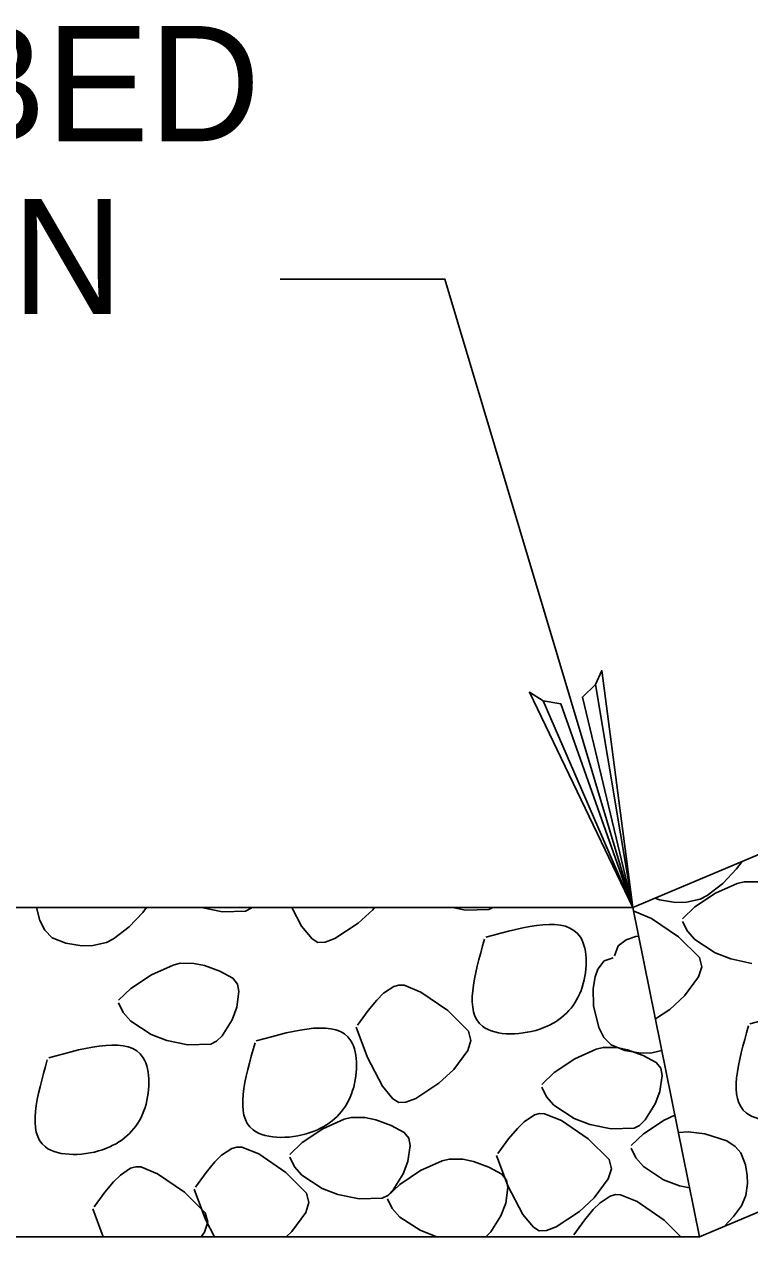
# Model space of a CAD drawing. Extents: x 3 to 3592, y -602 to 1171.
# Drawn here: x 169.08 to 191.1, y 901.74 to 938.56 of the extents above; entities that cross this region are included whole.
import ezdxf

# ---------------------------------------------------------------- set-up
doc = ezdxf.new("R2010")
doc.units = 0
doc.layers.add('2', color=7, linetype='Continuous')
doc.layers.add('3', color=7, linetype='Continuous')

msp = doc.modelspace()

# ---------------------------------------------------------------- linework, layer by layer
at = {"layer": '2'}
msp.add_line((187.555, 911.743), (189.574, 901.743), dxfattribs=at)
for points in [[(78.674, 938.235), (141.594, 911.743), (187.555, 911.743), (250.474, 938.235)], [(176.845, 930.82), (181.845, 930.82), (187.555, 911.743)], [(92.074, 921.743), (139.574, 901.743), (189.574, 901.743), (237.074, 921.743)], [(186.421, 918.513), (186.021, 918.129), (187.555, 911.743), (186.421, 918.513), (186.607, 918.934), (187.555, 911.743), (185.366, 917.927), (184.83, 918.017), (187.555, 911.743), (184.412, 918.276), (184.83, 918.017)], [(190.866, 913.137), (190.699, 912.91)], [(190.699, 912.91), (190.28, 912.469)], [(190.28, 912.469), (189.805, 912.102)], [(190.066, 912.175), (190.717, 912.468)], [(190.717, 912.468), (190.93, 912.521)], [(190.93, 912.521), (191.346, 912.517)], [(188.357, 911.976), (188.23, 912.027)], [(188.845, 911.895), (188.357, 911.976)], [(189.597, 911.996), (189.179, 911.901)], [(189.437, 911.758), (190.066, 912.175)], [(189.805, 912.102), (189.597, 911.996)], [(169.548, 911.349), (169.456, 911.743)], [(172.681, 911.591), (172.262, 911.151)], [(172.792, 911.743), (172.681, 911.591)], [(174.457, 911.741), (174.453, 911.743)], [(175.098, 911.606), (174.457, 911.741)], [(175.799, 911.628), (175.098, 911.606)], [(175.965, 911.715), (175.799, 911.628)], [(175.994, 911.743), (175.965, 911.715)], [(177.497, 911.17), (177.198, 911.743)], [(179.663, 911.674), (179.214, 911.261)], [(179.714, 911.743), (179.663, 911.674)], [(182.477, 911.658), (182.074, 911.743)], [(183.178, 911.68), (182.477, 911.658)], [(183.299, 911.743), (183.178, 911.68)], [(187.58, 911.616), (187.612, 911.615)], [(187.612, 911.615), (188.123, 911.41)], [(189.179, 911.901), (188.845, 911.895)], [(189.061, 911.398), (189.437, 911.758)], [(169.701, 911.048), (169.548, 911.349)], [(177.816, 910.785), (177.497, 911.17)], [(179.214, 911.261), (178.511, 910.799)], [(188.123, 911.41), (188.94, 910.85)], [(189.207, 911.023), (189.061, 911.317)], [(169.928, 910.824), (169.701, 911.048)], [(170.339, 910.658), (169.928, 910.824)], [(172.262, 911.151), (171.786, 910.784)], [(187.35, 910.762), (187.644, 910.861)], [(187.644, 910.861), (187.731, 910.868)], [(188.94, 910.85), (189.571, 910.222)], [(189.431, 910.765), (189.207, 911.023)], [(170.826, 910.577), (170.339, 910.658)], [(171.161, 910.583), (170.826, 910.577)], [(171.579, 910.678), (171.161, 910.583)], [(171.786, 910.784), (171.579, 910.678)], [(177.993, 910.68), (177.816, 910.785)], [(178.213, 910.685), (177.993, 910.68)], [(178.511, 910.799), (178.213, 910.685)], [(186.998, 910.275), (187.108, 910.58)], [(187.108, 910.58), (187.35, 910.762)], [(190.048, 910.362), (189.431, 910.765)], [(186.49, 909.867), (186.681, 910.117)], [(186.681, 910.117), (186.957, 910.214)], [(189.571, 910.222), (189.645, 909.937)], [(190.527, 910.179), (190.048, 910.362)], [(191.167, 910.044), (190.527, 910.179)], [(172.317, 909.283), (172.947, 909.7)], [(172.947, 909.7), (173.597, 909.994)], [(173.597, 909.994), (173.811, 910.047)], [(173.811, 910.047), (174.226, 910.043)], [(174.226, 910.043), (174.552, 909.975)], [(174.552, 909.975), (175.021, 909.804)], [(175.021, 909.804), (175.415, 909.59)], [(186.408, 909.638), (186.49, 909.867)], [(189.645, 909.937), (189.549, 909.634)], [(175.415, 909.59), (175.555, 909.413)], [(175.555, 909.413), (175.598, 909.189)], [(179.988, 909.135), (180.299, 909.342)], [(180.299, 909.342), (180.454, 909.385)], [(180.454, 909.385), (180.607, 909.379)], [(180.607, 909.379), (181.117, 909.174)], [(186.35, 909.279), (186.408, 909.638)], [(189.549, 909.634), (189.121, 909.056)], [(171.941, 908.924), (172.317, 909.283)], [(175.598, 909.189), (175.529, 908.709)], [(179.783, 908.93), (179.988, 909.135)], [(181.117, 909.174), (181.934, 908.614)], [(186.361, 908.756), (186.35, 909.279)], [(189.121, 909.056), (188.672, 908.642)], [(172.087, 908.549), (171.941, 908.843)], [(175.529, 908.709), (175.386, 908.33)], [(179.193, 908.167), (179.519, 908.611)], [(179.519, 908.611), (179.783, 908.93)], [(181.934, 908.614), (182.566, 907.985)], [(186.516, 908.094), (186.361, 908.756)], [(188.672, 908.642), (188.238, 908.358)], [(172.312, 908.291), (172.087, 908.549)], [(172.928, 907.887), (172.312, 908.291)], [(175.386, 908.33), (175.083, 907.843)], [(173.407, 907.704), (172.928, 907.887)], [(179.495, 907.183), (179.153, 908.106)], [(182.566, 907.985), (182.639, 907.7)], [(186.67, 907.793), (186.516, 908.094)], [(174.047, 907.569), (173.407, 907.704)], [(174.748, 907.591), (174.047, 907.569)], [(174.914, 907.677), (174.748, 907.591)], [(175.083, 907.843), (174.914, 907.677)], [(182.639, 907.7), (182.543, 907.398)], [(186.441, 907.44), (186.654, 907.493)], [(186.654, 907.493), (187.069, 907.489)], [(186.897, 907.569), (186.67, 907.793)], [(187.307, 907.402), (186.897, 907.569)], [(187.069, 907.489), (187.395, 907.422)], [(179.949, 906.315), (179.495, 907.183)], [(182.543, 907.398), (182.115, 906.819)], [(185.16, 906.73), (185.79, 907.147)], [(185.79, 907.147), (186.441, 907.44)], [(187.795, 907.322), (187.307, 907.402)], [(187.395, 907.422), (187.864, 907.25)], [(188.129, 907.328), (187.795, 907.322)], [(187.864, 907.25), (188.258, 907.036)], [(188.432, 907.397), (188.129, 907.328)], [(182.115, 906.819), (181.666, 906.406)], [(188.258, 907.036), (188.399, 906.859)], [(188.399, 906.859), (188.442, 906.636)], [(181.666, 906.406), (180.963, 905.944)], [(184.785, 906.37), (185.16, 906.73)], [(188.442, 906.636), (188.372, 906.156)], [(180.268, 905.93), (179.949, 906.315)], [(184.93, 905.995), (184.785, 906.289)], [(188.372, 906.156), (188.229, 905.777)], [(180.445, 905.824), (180.268, 905.93)], [(180.665, 905.83), (180.445, 905.824)], [(180.963, 905.944), (180.665, 905.83)], [(185.155, 905.737), (184.93, 905.995)], [(185.771, 905.334), (185.155, 905.737)], [(188.229, 905.777), (187.926, 905.289)], [(178.143, 905.021), (178.794, 905.314)], [(178.794, 905.314), (179.007, 905.368)], [(179.007, 905.368), (179.422, 905.363)], [(179.422, 905.363), (179.748, 905.296)], [(179.748, 905.296), (180.217, 905.125)], [(184.253, 905.236), (184.564, 905.444)], [(184.564, 905.444), (184.719, 905.487)], [(184.719, 905.487), (184.871, 905.48)], [(184.871, 905.48), (185.382, 905.275)], [(186.25, 905.151), (185.771, 905.334)], [(187.926, 905.289), (187.758, 905.124)], [(187.877, 904.87), (188.506, 905.287)], [(188.506, 905.287), (188.829, 905.432)], [(177.513, 904.604), (178.143, 905.021)], [(180.217, 905.125), (180.611, 904.91)], [(183.783, 904.712), (184.048, 905.032)], [(184.048, 905.032), (184.253, 905.236)], [(185.382, 905.275), (186.199, 904.715)], [(186.891, 905.016), (186.25, 905.151)], [(187.592, 905.037), (186.891, 905.016)], [(187.758, 905.124), (187.592, 905.037)], [(188.936, 904.906), (189.234, 904.929)], [(189.234, 904.929), (189.735, 904.871)], [(177.138, 904.244), (177.513, 904.604)], [(180.611, 904.91), (180.752, 904.733)], [(180.752, 904.733), (180.795, 904.51)], [(183.458, 904.268), (183.783, 904.712)], [(186.199, 904.715), (186.83, 904.086)], [(187.501, 904.51), (187.877, 904.87)], [(189.735, 904.871), (190.408, 904.651)], [(190.408, 904.651), (190.66, 904.487)], [(174.865, 904.013), (175.07, 904.217)], [(175.07, 904.217), (175.381, 904.425)], [(175.381, 904.425), (175.536, 904.468)], [(175.536, 904.468), (175.689, 904.461)], [(175.689, 904.461), (176.2, 904.256)], [(176.2, 904.256), (177.017, 903.696)], [(180.795, 904.51), (180.725, 904.03)], [(183.76, 903.285), (183.417, 904.208)], [(187.647, 904.135), (187.501, 904.429)], [(190.66, 904.487), (190.827, 904.293)], [(190.827, 904.293), (190.968, 903.928)], [(171.997, 903.618), (172.308, 903.825)], [(172.308, 903.825), (172.463, 903.868)], [(172.463, 903.868), (172.616, 903.861)], [(172.616, 903.861), (173.127, 903.657)], [(174.601, 903.693), (174.865, 904.013)], [(177.283, 903.869), (177.138, 904.163)], [(177.508, 903.611), (177.283, 903.869)], [(180.725, 904.03), (180.582, 903.651)], [(181.11, 903.751), (181.761, 904.045)], [(181.761, 904.045), (181.974, 904.098)], [(181.974, 904.098), (182.39, 904.094)], [(182.39, 904.094), (182.715, 904.026)], [(182.715, 904.026), (183.184, 903.855)], [(183.184, 903.855), (183.579, 903.641)], [(186.83, 904.086), (186.904, 903.802)], [(187.871, 903.877), (187.647, 904.135)], [(188.488, 903.474), (187.871, 903.877)], [(190.968, 903.928), (191.025, 903.607)], [(171.792, 903.413), (171.997, 903.618)], [(173.127, 903.657), (173.943, 903.097)], [(174.275, 903.249), (174.601, 903.693)], [(177.017, 903.696), (177.648, 903.068)], [(178.124, 903.208), (177.508, 903.611)], [(180.582, 903.651), (180.279, 903.163)], [(180.481, 903.334), (181.11, 903.751)], [(183.579, 903.641), (183.719, 903.464)], [(183.719, 903.464), (183.762, 903.24)], [(186.808, 903.499), (186.38, 902.92)], [(186.904, 903.802), (186.808, 903.499)], [(188.967, 903.29), (188.488, 903.474)], [(191.025, 903.607), (191.034, 903.358)], [(171.202, 902.65), (171.528, 903.094)], [(171.528, 903.094), (171.792, 903.413)], [(173.943, 903.097), (174.575, 902.468)], [(174.578, 902.266), (174.235, 903.189)], [(178.603, 903.025), (178.124, 903.208)], [(180.105, 902.974), (180.481, 903.334)], [(180.279, 903.163), (180.111, 902.998)], [(183.762, 903.24), (183.693, 902.76)], [(184.214, 902.416), (183.76, 903.285)], [(189.275, 903.226), (188.967, 903.29)], [(191.034, 903.358), (190.984, 902.995)], [(177.722, 902.783), (177.626, 902.48)], [(177.648, 903.068), (177.722, 902.783)], [(179.244, 902.89), (178.603, 903.025)], [(179.945, 902.911), (179.244, 902.89)], [(180.111, 902.998), (179.945, 902.911)], [(180.251, 902.6), (180.105, 902.894)], [(183.693, 902.76), (183.549, 902.381)], [(186.38, 902.92), (185.931, 902.507)], [(186.351, 902.566), (186.556, 902.771)], [(186.556, 902.771), (186.867, 902.978)], [(186.867, 902.978), (187.022, 903.021)], [(187.022, 903.021), (187.174, 903.014)], [(187.174, 903.014), (187.685, 902.81)], [(187.685, 902.81), (188.502, 902.25)], [(190.984, 902.995), (190.847, 902.677)], [(171.476, 901.743), (171.162, 902.589)], [(174.575, 902.468), (174.649, 902.183)], [(177.626, 902.48), (177.198, 901.902)], [(180.475, 902.342), (180.251, 902.6)], [(181.092, 901.938), (180.475, 902.342)], [(183.549, 902.381), (183.246, 901.894)], [(184.533, 902.031), (184.214, 902.416)], [(185.931, 902.507), (185.228, 902.045)], [(186.086, 902.247), (186.351, 902.566)], [(190.61, 902.354), (190.333, 902.063)], [(190.847, 902.677), (190.61, 902.354)], [(174.649, 902.183), (174.553, 901.881)], [(174.851, 901.743), (174.578, 902.266)], [(184.71, 901.925), (184.533, 902.031)], [(185.228, 902.045), (184.93, 901.931)], [(185.761, 901.803), (186.086, 902.247)], [(188.502, 902.25), (189.01, 901.743)], [(174.553, 901.881), (174.451, 901.743)], [(177.198, 901.902), (177.026, 901.743)], [(181.57, 901.755), (181.092, 901.938)], [(181.627, 901.743), (181.57, 901.755)], [(183.246, 901.894), (183.093, 901.743)], [(184.93, 901.931), (184.71, 901.925)]]:
    msp.add_lwpolyline(points, dxfattribs=at)
for points in [[(209.444, 920.96), (187.555, 911.743), (189.574, 901.743), (213.324, 911.743)], [(187.555, 911.743), (164.574, 911.743), (164.574, 901.743), (189.574, 901.743)]]:
    msp.add_lwpolyline(points, close=True, dxfattribs=at)
for points in [[(183.092, 910.839), (185.96, 910.839), (185.98, 909.223), (184.849, 908.092), (182.991, 908.133), (183.052, 910.778)], [(191.103, 908.205), (193.971, 908.205), (193.991, 906.59), (192.86, 905.459), (191.002, 905.499), (191.063, 908.145)], [(176.124, 907.694), (178.992, 907.694), (179.012, 906.079), (177.881, 904.948), (176.023, 904.988), (176.084, 907.634)], [(169.821, 907.178), (172.688, 907.178), (172.709, 905.562), (171.578, 904.431), (169.72, 904.471), (169.78, 907.117)]]:
    msp.add_spline(points, degree=3, dxfattribs=at)

# ---------------------------------------------------------------- texts
at = {"layer": '3'}
for s, p in [('STREAM BED', (145.816, 935.006)), ('ELEVATION', (145.816, 929.756))]:
    msp.add_text(s, height=3.5, dxfattribs=at).set_placement(p)

doc.saveas('drawing.dxf')
